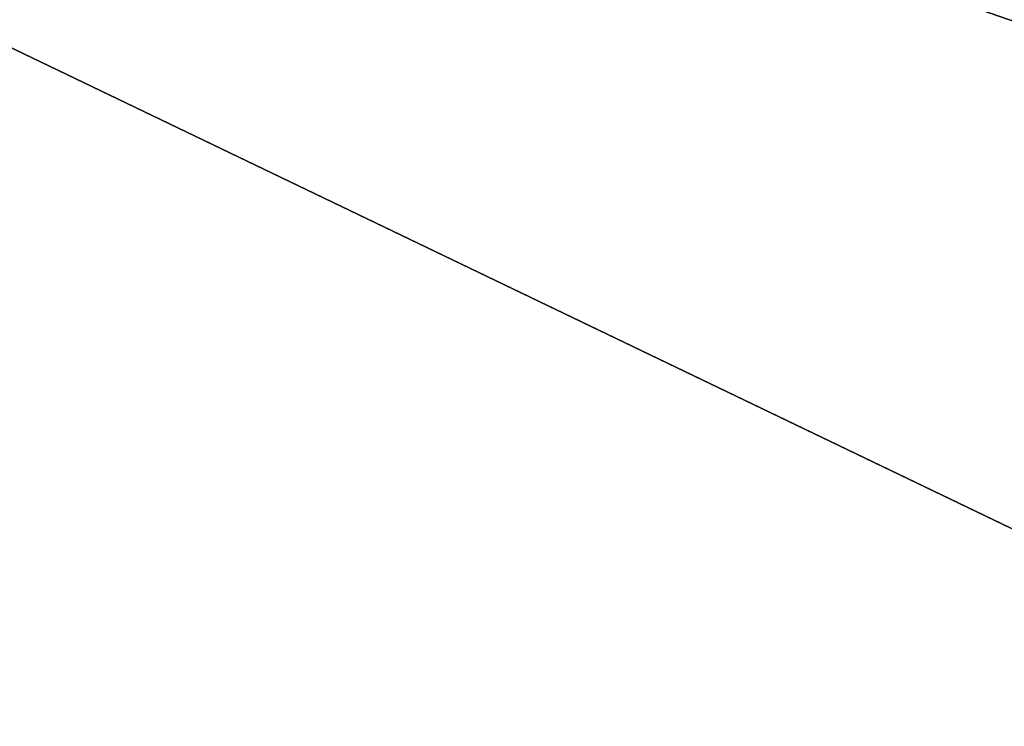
# Model space of a CAD drawing. Extents: x -252 to 252, y -10 to 685.
# Tile 969 of 1056: x -106.371 to -106.036, y 622.254 to 622.495. Entities that reach past the tile are written whole.
import ezdxf

# ---------------------------------------------------------------- set-up
doc = ezdxf.new("R2010")
doc.units = 0
doc.header["$LTSCALE"] = 65.369103
for name, color, linetype in [('1633', 7, 'CONTINUOUS'), ('1634', 7, 'CONTINUOUS'), ('1653', 7, 'CONTINUOUS'), ('2517', 7, 'CONTINUOUS'), ('3906', 7, 'CONTINUOUS')]:
    doc.layers.add(name, color=color, linetype=linetype)

msp = doc.modelspace()

# ---------------------------------------------------------------- linework, layer by layer
at = {"layer": '1633', "color": 7, "linetype": 'CONTINUOUS'}
for points in [[(-104.53459, 623.2962, -68.5), (-101.68973, 620.97475, -68.5), (-107.35943, 622.95884, -68.5), (-104.53459, 623.2962, -68.5)], [(-107.35943, 622.95884, -68.5), (-101.68973, 620.97475, -68.5), (-104.70705, 621.68463, -68.5), (-107.35943, 622.95884, -68.5)]]:
    msp.add_3dface(points, dxfattribs=at)
at = {"layer": '1634', "color": 7, "linetype": 'CONTINUOUS'}
msp.add_3dface([(-104.00967, 621.85104, -15.5), (-106.59325, 623.32929, -15.5), (-115.71762, 622.05181, -15.5), (-104.00967, 621.85104, -15.5)], dxfattribs=at)
at = {"layer": '1653', "color": 7, "linetype": 'CONTINUOUS'}
for points in [[(-106.3658, 623.77628, -15.63397), (-103.20503, 621.84953, -15.63397), (-106.22826, 624.11576, -16.00045), (-106.3658, 623.77628, -15.63397)], [(-104.06527, 623.11668, -16.5), (-106.22826, 624.11576, -16.00045), (-102.97025, 622.13068, -16.00045), (-104.06527, 623.11668, -16.5)], [(-106.22826, 624.11576, -16.00045), (-103.20503, 621.84953, -15.63397), (-102.97025, 622.13068, -16.00045), (-106.22826, 624.11576, -16.00045)], [(-106.59325, 623.32929, -15.5), (-104.00967, 621.85104, -15.5), (-106.3658, 623.77628, -15.63397), (-106.59325, 623.32929, -15.5)], [(-106.3658, 623.77628, -15.63397), (-104.00967, 621.85104, -15.5), (-103.20503, 621.84953, -15.63397), (-106.3658, 623.77628, -15.63397)]]:
    msp.add_3dface(points, dxfattribs=at)
at = {"layer": '2517', "color": 7, "linetype": 'CONTINUOUS'}
msp.add_3dface([(-107.35943, 622.95884, -68.5), (-104.70705, 621.68463, -68.5), (-107.37256, 620.36129, -68.4), (-107.35943, 622.95884, -68.5)], dxfattribs=at)
at = {"layer": '3906', "color": 7, "linetype": 'CONTINUOUS'}
for points in [[(-9.9, 625.5, 11), (-110, 625.5, 11), (-110, 620, 9.52628), (-9.9, 625.5, 11)], [(-110, 620, -9.52628), (-110, 625.5, -11), (-9.9, 620, -9.52628), (-110, 620, -9.52628)], [(-9.9, 625.5, 11), (-110, 620, 9.52628), (-9.9, 620, 9.52628), (-9.9, 625.5, 11)], [(-110, 625.5, -11), (-9.9, 625.5, -11), (-9.9, 620, -9.52628), (-110, 625.5, -11)]]:
    msp.add_3dface(points, dxfattribs=at)

doc.saveas('drawing.dxf')
